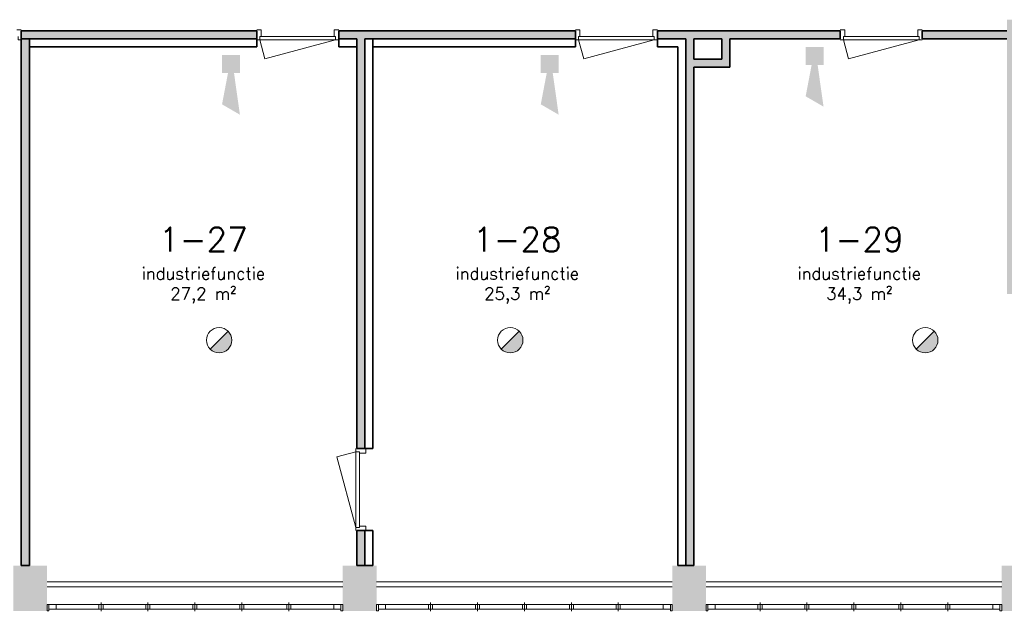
# Model space of a CAD drawing. Header units: millimetres. Extents: x -13022 to 1371524, y -38729 to 632593.
# Tile 272 of 381: x 626935 to 639186, y 574473 to 581838. Entities that reach past the tile are written whole.
import ezdxf

# ---------------------------------------------------------------- set-up
doc = ezdxf.new("R2010")
doc.units = ezdxf.units.MM
doc.header["$LTSCALE"] = 35
for name, color, linetype, lineweight in [('A LIJN 2', 2, 'Continuous', 35), ('A LIJN 5', 5, 'Continuous', 13), ('A LIJN 9', 252, 'Continuous', 18), ('Al65----_beveiliging-inst', 92, 'Continuous', 9), ('B95 tekst', 7, 'Continuous', 25), ('brandveiligheid voorzieningen', 10, 'Continuous', 9)]:
    doc.layers.add(name, color=color, linetype=linetype, lineweight=lineweight)
doc.styles.add('Algemeen', font='simplex.shx', dxfattribs={"height": 2.5})

# ---------------------------------------------------------------- blocks, each defined once
blk = doc.blocks.new('Brandmelder')
at = {"layer": 'brandveiligheid voorzieningen'}
blk.add_hatch(color=256, dxfattribs=at).paths.add_polyline_path([(76.62, -89.8, 0.198912), (75.85, -87.94), (72.13, -91.66, 0.668179)])
blk.add_line((72.13, -91.66), (75.85, -87.94), dxfattribs=at)
blk.add_circle((73.99, -89.8), 2.63, dxfattribs=at)
blk = doc.blocks.new('Signaalgever (akoestisch)')
at = {"layer": 'Al65----_beveiliging-inst', "color": 10, "linetype": 'Continuous'}
for points in [[(3.71, 0), (3.71, 3.71), (0, 0), (0, 3.71)], [(10.23, 0), (12.38, 3.71), (3.71, 1.24), (3.71, 2.48)]]:
    blk.add_solid(points, dxfattribs=at)

msp = doc.modelspace()

# ---------------------------------------------------------------- hatches: boundary and pattern name
at = {"layer": 'A LIJN 9', "ltscale": 0.1}
h = msp.add_hatch(color=256, dxfattribs=at)
h.dxf.hatch_style = 1
h.paths.add_polyline_path([(640317.956, 581837.86), (639317.95, 581837.858), (639217.95, 581837.86), (639217.95, 581697.858), (638165.941, 581697.856), (638165.941, 581597.855), (639217.95, 581597.857), (639217.949, 578421.738), (643691.869, 578421.715), (643691.933, 581607.86), (643791.941, 581607.86), (643791.941, 581837.86), (643691.869, 581837.86), (643591.938, 581837.862), (642591.869, 581837.86), (642591.869, 581737.86), (642591.869, 581204.724), (643591.925, 581204.702), (643591.871, 578521.715), (642598.37, 578521.72), (642598.37, 579721.687), (642498.369, 579721.687), (642498.369, 578521.721), (641504.866, 578521.726), (641504.868, 581737.86), (641571.868, 581737.86), (641571.868, 581837.86), (641337.952, 581837.86), (641337.952, 581737.86), (641404.867, 581737.86), (641404.865, 578521.727), (640411.429, 578521.732), (640411.429, 579721.734), (640311.429, 579721.734), (640311.429, 578521.732), (639317.949, 578521.738), (639317.95, 581204.739), (640317.95, 581204.735), (640317.95, 581737.86)])
h.paths.add_polyline_path([(640217.95, 581737.86), (640217.95, 581304.735), (639317.95, 581304.74), (639317.95, 581737.858)], flags=16)
h.paths.add_polyline_path([(642691.87, 581737.86), (643591.936, 581737.86), (643591.927, 581304.703), (642691.87, 581304.723)], flags=16)
h = msp.add_hatch(color=256, dxfattribs=at)
h.dxf.hatch_style = 1
h.paths.add_polyline_path([(629883.913, 581697.856), (626954.951, 581697.858), (626954.951, 581597.856), (629883.913, 581597.856)])
h.paths.add_polyline_path([(627054.951, 581597.855), (626954.951, 581597.855), (626954.951, 575042.734), (627054.951, 575042.734)])
h = msp.add_hatch(color=256, dxfattribs=at)
h.dxf.hatch_style = 1
h.paths.add_polyline_path([(633849.951, 581697.857), (630903.916, 581697.857), (630903.916, 581597.857), (631129.952, 581597.857), (631129.952, 576497.741), (631229.95, 576497.741), (631229.95, 581597.857), (633849.951, 581597.857)])
h = msp.add_hatch(color=256, dxfattribs=at)
h.dxf.hatch_style = 1
h.paths.add_polyline_path([(637145.94, 581697.857), (634869.955, 581697.857), (634869.953, 581597.856), (635224.949, 581597.856), (635224.949, 575042.734), (635324.949, 575042.734), (635324.949, 581247.856), (635770.939, 581247.856), (635770.939, 581597.856), (637145.939, 581597.857)])
h.paths.add_polyline_path([(635670.939, 581597.856), (635670.939, 581347.856), (635324.949, 581347.856), (635324.949, 581597.856)], flags=16)
h = msp.add_hatch(color=256, dxfattribs=at)
h.dxf.hatch_style = 1
h.paths.add_polyline_path([(631229.95, 575477.738), (631129.952, 575477.738), (631129.952, 575042.734), (631229.95, 575042.734)])

# ---------------------------------------------------------------- linework, layer by layer
at = {"layer": 'A LIJN 2'}
for p, q in [((626954.789, 581597.856), (629883.911, 581597.856)), ((626954.951, 581697.858), (629883.913, 581697.856)), ((626954.951, 581597.856), (626954.951, 581697.858)), ((626954.951, 581597.855), (626954.951, 575042.734)), ((626954.951, 581597.855), (627054.951, 581597.855)), ((627054.951, 581597.855), (627054.951, 575042.734)), ((630903.916, 581697.857), (633849.951, 581697.857)), ((630903.916, 581697.857), (630903.916, 581597.857)), ((630903.916, 581597.857), (630903.916, 581497.857)), ((630903.916, 581597.857), (631129.952, 581597.857)), ((631129.952, 581597.857), (631129.952, 581497.857)), ((631129.952, 576497.741), (631129.952, 581597.857)), ((631229.95, 581597.857), (633849.951, 581597.857)), ((631229.95, 576497.736), (631229.95, 581597.857)), ((631229.95, 576497.741), (631229.95, 581597.857)), ((631329.951, 576497.736), (631329.951, 581597.857)), ((633849.951, 581697.857), (633849.951, 581597.856)), ((633849.951, 581597.857), (633849.955, 581497.857)), ((634869.953, 581597.856), (634869.955, 581697.857)), ((634869.953, 581597.856), (635224.949, 581597.856)), ((634869.953, 581597.856), (634869.953, 581497.856)), ((637145.94, 581697.857), (634869.955, 581697.857)), ((635224.949, 581597.856), (635224.83, 575042.734, -15000.001)), ((635224.949, 575042.734), (635224.949, 581597.856)), ((635324.949, 581597.856), (635670.939, 581597.856)), ((635324.949, 581347.856), (635324.949, 581597.856)), ((635670.939, 581597.856), (635670.939, 581347.856)), ((635770.939, 581597.856), (637145.939, 581597.857)), ((635770.939, 581597.856), (635770.939, 581247.856)), ((637145.939, 581597.857), (637145.94, 581697.857)), ((639217.949, 581697.858), (638165.941, 581697.856)), ((638165.941, 581597.855), (638165.941, 581697.856)), ((639217.95, 581597.857), (638165.941, 581597.855)), ((627054.951, 581497.856), (629883.913, 581497.857)), ((631129.952, 581497.857), (630903.916, 581497.857)), ((631329.949, 581497.857), (633849.955, 581497.857)), ((634869.953, 581497.856), (635124.949, 581497.856)), ((635124.949, 575042.734), (635124.949, 581497.856)), ((635670.939, 581347.856), (635324.949, 581347.856)), ((635770.939, 581247.856), (635324.949, 581247.856)), ((635324.949, 575042.734), (635324.949, 581247.856)), ((631229.95, 576497.741), (631129.952, 576497.741)), ((631229.95, 576497.736), (631329.951, 576497.736)), ((631129.952, 575042.734), (631129.952, 575477.738)), ((631229.95, 575477.738), (631129.952, 575477.738)), ((631229.95, 575042.734), (631229.95, 575477.738)), ((631229.95, 575042.734), (631229.95, 575477.733)), ((631229.95, 575477.733), (631329.951, 575477.733)), ((631329.951, 575042.734), (631329.951, 575477.733)), ((626954.951, 575042.734), (627054.951, 575042.734)), ((631229.95, 575042.734), (631129.952, 575042.734)), ((631229.95, 575042.734), (631329.951, 575042.734)), ((631300.228, 575042.732, -15000.001), (631299.484, 575041.986, -15000.001)), ((635224.949, 575042.734), (635124.949, 575042.734)), ((635224.949, 575042.734), (635324.949, 575042.734))]:
    msp.add_line(p, q, dxfattribs=at)
at = {"layer": 'A LIJN 2', "ltscale": 0.1}
for p, q in [((629883.913, 581497.857), (629883.913, 581697.856)), ((635124.949, 575042.734), (635324.949, 575042.734))]:
    msp.add_line(p, q, dxfattribs=at)
at = {"layer": 'A LIJN 2'}
for points in [[(627274.952, 574477.861, -15000.001), (626854.954, 574477.861, -15000.001), (627274.952, 575042.73, -15000.001), (626854.954, 575042.738, -15000.001)], [(631374.949, 574477.861, -15000.001), (630954.951, 574477.861, -15000.001), (631374.949, 575042.73, -15000.001), (630954.951, 575042.738, -15000.001)], [(635474.945, 574477.861, -15000.001), (635054.947, 574477.861, -15000.001), (635474.945, 575042.73, -15000.001), (635054.947, 575042.738, -15000.001)], [(639574.942, 574477.861, -15000.001), (639154.944, 574477.861, -15000.001), (639574.942, 575042.73, -15000.001), (639154.944, 575042.738, -15000.001)]]:
    msp.add_trace(points, dxfattribs=at)
at = {"layer": 'A LIJN 5', "linetype": 'Continuous'}
for p, q in [((629923.914, 581585.359), (629986.883, 581350.354)), ((629923.914, 581585.351), (630863.915, 581585.354)), ((630848.912, 581630.36), (629938.914, 581630.36)), ((629986.883, 581350.354), (630863.915, 581585.354)), ((633889.952, 581585.359), (633952.921, 581350.354)), ((633889.952, 581585.351), (634829.952, 581585.354)), ((634814.949, 581630.36), (633904.951, 581630.36)), ((633952.921, 581350.354), (634829.952, 581585.354)), ((637185.94, 581585.359), (637248.909, 581350.354)), ((637185.94, 581585.351), (638125.94, 581585.354)), ((638110.937, 581630.36), (637200.939, 581630.36)), ((637248.909, 581350.354), (638125.94, 581585.354)), ((631117.451, 576457.74), (630882.447, 576394.771)), ((631117.443, 576457.74), (631117.447, 575517.74)), ((631162.453, 575532.743), (631162.453, 576442.741)), ((630882.447, 576394.771), (631117.447, 575517.74)), ((630954.951, 574837.862), (627274.952, 574837.862)), ((627274.952, 574777.862), (630954.951, 574777.862)), ((635054.947, 574837.862), (631374.949, 574837.862)), ((631374.949, 574777.862), (635054.947, 574777.862)), ((639154.944, 574837.862), (635474.945, 574837.862)), ((635474.945, 574777.862), (639154.944, 574777.862)), ((627387.453, 574557.862), (627921.622, 574557.862)), ((627921.622, 574497.858), (627387.453, 574497.858)), ((627946.602, 574582.862), (627946.602, 574472.862)), ((627971.602, 574557.862), (628505.772, 574557.862)), ((628505.772, 574497.858), (627971.602, 574497.858)), ((628530.772, 574582.862), (628530.772, 574472.862)), ((628555.771, 574557.862), (629089.941, 574557.862)), ((629089.941, 574497.858), (628555.771, 574497.858)), ((629114.941, 574582.862), (629114.941, 574472.862)), ((629139.942, 574557.862), (629674.111, 574557.862)), ((629674.111, 574497.858), (629139.942, 574497.858)), ((629699.11, 574582.862), (629699.11, 574472.862)), ((629724.114, 574557.862), (630258.28, 574557.862)), ((630258.28, 574497.858), (629724.114, 574497.858)), ((630283.28, 574582.862), (630283.28, 574472.862)), ((630308.279, 574557.862), (630842.449, 574557.862)), ((630842.449, 574497.858), (630308.279, 574497.858)), ((631487.45, 574557.862), (632021.618, 574557.862)), ((632021.618, 574497.858), (631487.45, 574497.858)), ((632046.599, 574582.862), (632046.599, 574472.862)), ((632071.598, 574557.862), (632605.768, 574557.862)), ((632605.768, 574497.858), (632071.598, 574497.858)), ((632630.768, 574582.862), (632630.768, 574472.862)), ((632655.768, 574557.862), (633189.938, 574557.862)), ((633189.938, 574497.858), (632655.768, 574497.858)), ((633214.937, 574582.862), (633214.937, 574472.862)), ((633239.939, 574557.862), (633774.107, 574557.862)), ((633774.107, 574497.858), (633239.939, 574497.858)), ((633799.107, 574582.862), (633799.107, 574472.862)), ((633824.11, 574557.862), (634358.277, 574557.862)), ((634358.277, 574497.858), (633824.11, 574497.858)), ((634383.276, 574582.862), (634383.276, 574472.862)), ((634408.276, 574557.862), (634942.446, 574557.862)), ((634942.446, 574497.858), (634408.276, 574497.858)), ((635587.446, 574557.862), (636121.615, 574557.862)), ((636121.615, 574497.858), (635587.446, 574497.858)), ((636146.595, 574582.862), (636146.595, 574472.862)), ((636171.595, 574557.862), (636705.765, 574557.862)), ((636705.765, 574497.858), (636171.595, 574497.858)), ((636730.764, 574582.862), (636730.764, 574472.862)), ((636755.764, 574557.862), (637289.934, 574557.862)), ((637289.934, 574497.858), (636755.764, 574497.858)), ((637314.934, 574582.862), (637314.934, 574472.862)), ((637339.935, 574557.862), (637874.104, 574557.862)), ((637874.104, 574497.858), (637339.935, 574497.858)), ((637899.111, 574582.862), (637899.111, 574472.862)), ((637924.112, 574557.862), (638458.281, 574557.862)), ((638458.281, 574497.858), (637924.112, 574497.858)), ((638483.288, 574582.862), (638483.288, 574472.862)), ((638508.289, 574557.862), (639042.458, 574557.862)), ((639042.458, 574497.858), (638508.289, 574497.858))]:
    msp.add_line(p, q, dxfattribs=at)
for points, invisible_edges in [([(626914.95, 581630.36), (626899.947, 581710.354), (626954.951, 581710.353)], 13), ([(629938.917, 581710.358), (629923.914, 581630.365), (629883.913, 581710.359)], 3), ([(629938.917, 581630.364), (629923.914, 581630.365), (629938.917, 581710.358)], 2), ([(630903.916, 581710.353), (630863.915, 581630.36), (630848.912, 581710.354)], 3), ([(630863.915, 581630.36), (630848.912, 581630.36), (630848.912, 581710.354)], 12), ([(633904.955, 581710.358), (633889.952, 581630.365), (633849.951, 581710.359)], 3), ([(633904.955, 581710.358), (633904.955, 581630.364), (633889.952, 581630.365)], 12), ([(634829.952, 581630.36), (634814.949, 581630.36), (634814.949, 581710.354)], 12), ([(634869.953, 581710.353), (634829.952, 581630.36), (634814.949, 581710.354)], 3), ([(637200.943, 581710.358), (637185.94, 581630.365), (637145.939, 581710.359)], 3), ([(637200.943, 581630.364), (637185.94, 581630.365), (637200.943, 581710.358)], 2), ([(638125.94, 581630.36), (638110.937, 581710.354), (638165.941, 581710.353)], 13), ([(638125.94, 581630.36), (638110.937, 581630.36), (638110.937, 581710.354)], 12), ([(626914.95, 581585.354), (626914.95, 581630.36), (626954.951, 581585.353)], 2), ([(629923.914, 581630.365), (629923.914, 581585.359), (629883.913, 581585.359)], 12), ([(630903.916, 581585.353), (630863.915, 581585.354), (630863.915, 581630.36)], 12), ([(633889.952, 581630.365), (633889.952, 581585.359), (633849.951, 581585.359)], 12), ([(634869.953, 581585.353), (634829.952, 581585.354), (634829.952, 581630.36)], 12), ([(637185.94, 581630.365), (637185.94, 581585.359), (637145.939, 581585.359)], 12), ([(638165.941, 581585.353), (638125.94, 581585.354), (638125.94, 581630.36)], 12), ([(631162.457, 576457.74), (631117.451, 576457.74), (631117.451, 576497.741)], 12), ([(631242.451, 576442.737), (631162.457, 576457.74), (631242.451, 576497.741)], 3), ([(631242.451, 576442.737), (631162.457, 576442.737), (631162.457, 576457.74)], 12), ([(631117.447, 575517.74), (631162.453, 575517.74), (631117.445, 575477.739)], 2), ([(631162.453, 575517.74), (631162.453, 575532.743), (631242.447, 575532.743)], 12), ([(631162.453, 575517.74), (631242.447, 575532.743), (631242.445, 575477.739)], 13)]:
    msp.add_3dface(points, dxfattribs=dict(at, invisible_edges=invisible_edges))
for points in [[(627274.952, 574477.861), (627297.453, 574477.861), (627297.453, 574557.862), (627274.952, 574557.862)], [(627297.453, 574557.862), (627387.434, 574557.862), (627387.434, 574497.858), (627297.453, 574497.858)], [(627921.603, 574557.862), (627971.583, 574557.862), (627971.583, 574497.858), (627921.603, 574497.858)], [(628505.76, 574557.862), (628555.76, 574557.862), (628555.76, 574497.858), (628505.76, 574497.858)], [(629089.934, 574557.862), (629139.935, 574557.862), (629139.935, 574497.858), (629089.934, 574497.858)], [(629674.107, 574557.862), (629724.11, 574557.862), (629724.11, 574497.858), (629674.107, 574497.858)], [(630258.28, 574557.862), (630308.279, 574557.862), (630308.279, 574497.858), (630258.28, 574497.858)], [(630842.449, 574557.862), (630932.45, 574557.862), (630932.45, 574497.858), (630842.449, 574497.858)], [(630932.45, 574477.861), (630954.951, 574477.861), (630954.951, 574557.862), (630932.45, 574557.862)], [(631374.949, 574477.861), (631397.45, 574477.861), (631397.45, 574557.862), (631374.949, 574557.862)], [(631397.45, 574557.862), (631487.431, 574557.862), (631487.431, 574497.858), (631397.45, 574497.858)], [(632021.599, 574557.862), (632071.579, 574557.862), (632071.579, 574497.858), (632021.599, 574497.858)], [(632605.757, 574557.862), (632655.756, 574557.862), (632655.756, 574497.858), (632605.757, 574497.858)], [(633189.93, 574557.862), (633239.931, 574557.862), (633239.931, 574497.858), (633189.93, 574497.858)], [(633774.103, 574557.862), (633824.106, 574557.862), (633824.106, 574497.858), (633774.103, 574497.858)], [(634358.277, 574557.862), (634408.276, 574557.862), (634408.276, 574497.858), (634358.277, 574497.858)], [(634942.446, 574557.862), (635032.446, 574557.862), (635032.446, 574497.858), (634942.446, 574497.858)], [(635032.446, 574477.861), (635054.947, 574477.861), (635054.947, 574557.862), (635032.446, 574557.862)], [(635474.945, 574477.861), (635497.446, 574477.861), (635497.446, 574557.862), (635474.945, 574557.862)], [(635497.446, 574557.862), (635587.427, 574557.862), (635587.427, 574497.858), (635497.446, 574497.858)], [(636121.595, 574557.862), (636171.576, 574557.862), (636171.576, 574497.858), (636121.595, 574497.858)], [(636705.753, 574557.862), (636755.753, 574557.862), (636755.753, 574497.858), (636705.753, 574497.858)], [(637289.927, 574557.862), (637339.928, 574557.862), (637339.928, 574497.858), (637289.927, 574497.858)], [(637874.104, 574557.862), (637924.105, 574557.862), (637924.105, 574497.858), (637874.104, 574497.858)], [(638458.281, 574557.862), (638508.282, 574557.862), (638508.282, 574497.858), (638458.281, 574497.858)], [(639042.442, 574557.862), (639132.443, 574557.862), (639132.443, 574497.858), (639042.442, 574497.858)], [(639132.443, 574477.861), (639154.944, 574477.861), (639154.944, 574557.862), (639132.443, 574557.862)]]:
    msp.add_3dface(points, dxfattribs=at)

# ---------------------------------------------------------------- block references
at = {"ltscale": 0.1, "xscale": 60, "yscale": 60, "zscale": 60, "rotation": 270}
for p in [(636714.638, 581497.862), (629452.613, 581397.86), (633418.65, 581397.86)]:
    msp.add_blockref('Signaalgever (akoestisch)', p, dxfattribs=at)
at = {"layer": 'Al65----_beveiliging-inst', "xscale": 60, "yscale": 60, "zscale": 60}
for p in [(624977.155, 583235.96), (628600.082, 583235.96), (633763.707, 583235.96)]:
    msp.add_blockref('Brandmelder', p, dxfattribs=at)

# ---------------------------------------------------------------- texts
at = {"layer": 'B95 tekst', "char_height": 300, "width": 4383.91272, "attachment_point": 2, "style": 'Algemeen'}
for s, insert in [('\\pt3600;1-27\\P{\\H0.5x;\\C1;industriefunctie\\P\\ptz;\\C256;27,2 m²}', (629220.43, 579252.259)), ('\\pt3600;1-28\\P{\\H0.5x;\\C1;industriefunctie\\P\\ptz;\\C256;25,3 m²}', (633126.924, 579252.259)), ('\\pt3600;1-29\\P{\\H0.5x;\\C1;industriefunctie\\P\\ptz;\\C256;34,3 m²}', (637381.28, 579252.259))]:
    msp.add_mtext(s, dxfattribs=dict(at, insert=insert))

doc.saveas('drawing.dxf')
